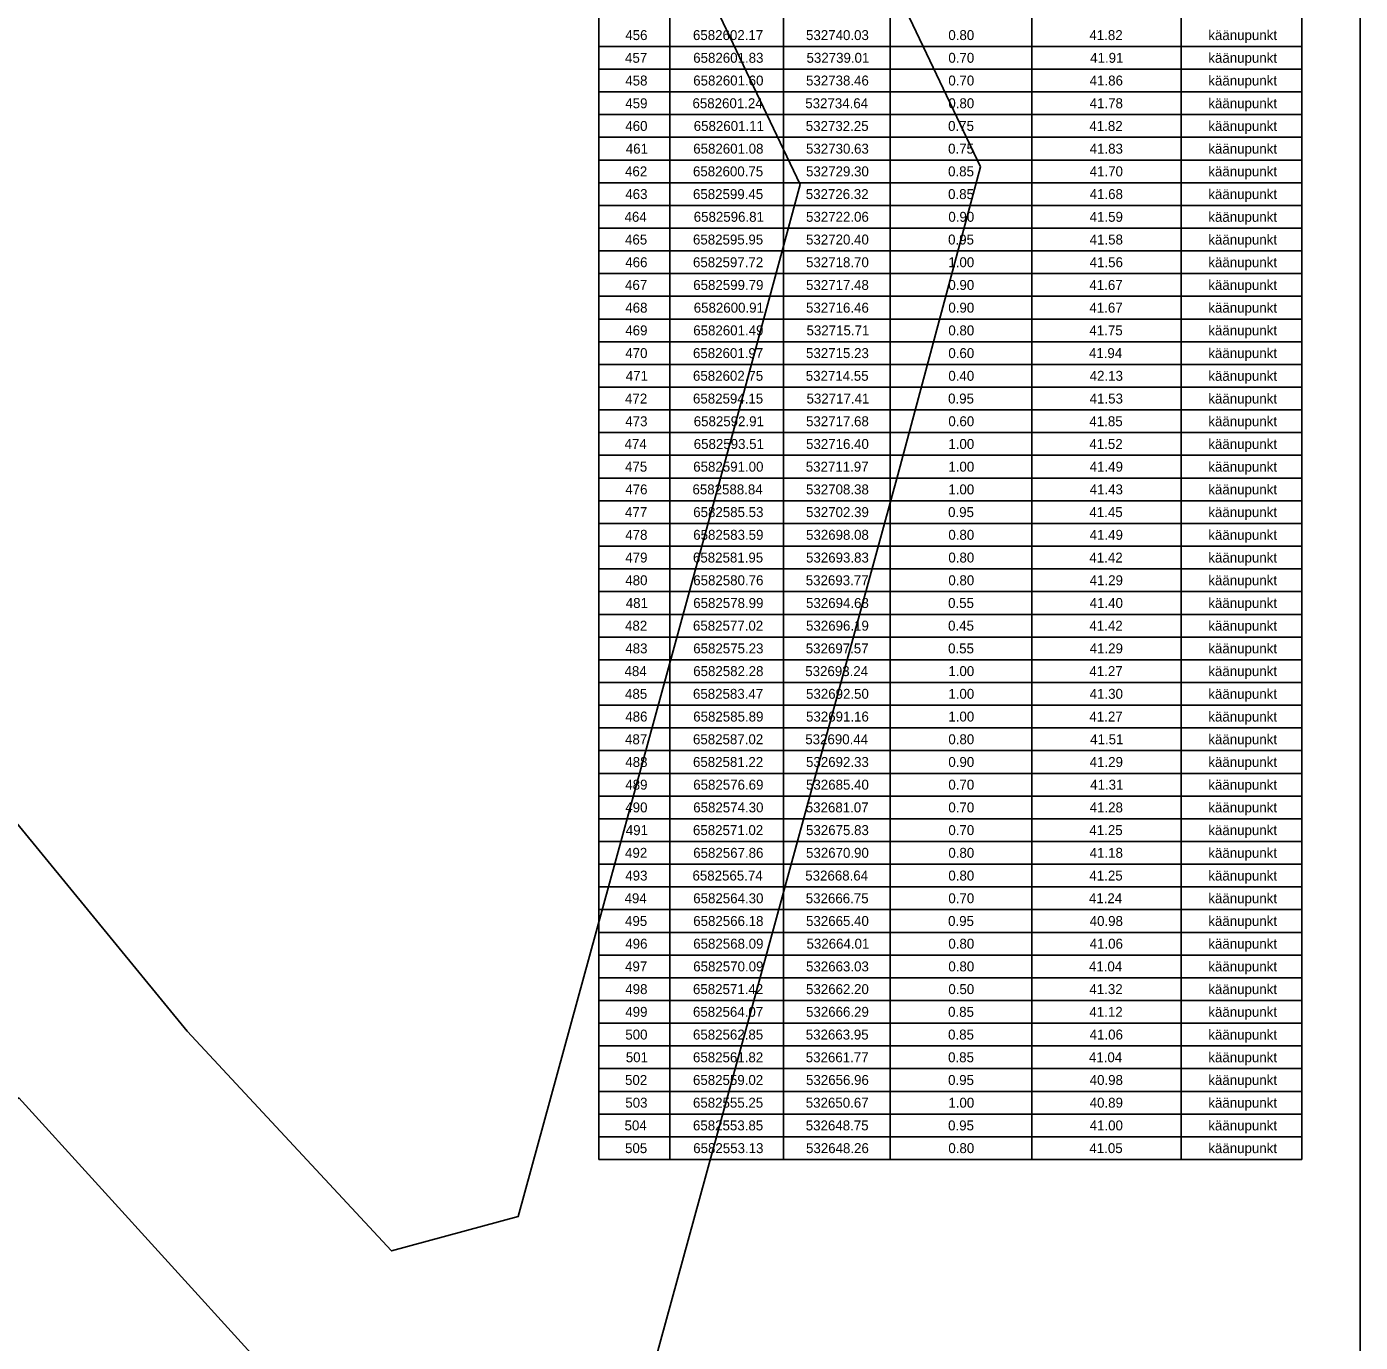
# Model space of a CAD drawing. Extents: x 532028 to 533559, y 6581810 to 6583914.
# Drawn here: x 532855.7 to 532949.7, y 6582575.1 to 6582667.8 of the extents above; entities that cross this region are included whole.
import ezdxf

# ---------------------------------------------------------------- set-up
doc = ezdxf.new("R2010")
doc.units = 0
for name, color, linetype in [('ABIJOONIS', 7, 'Continuous'), ('PIIR', 7, 'Continuous'), ('VORMISTUS', 7, 'Continuous')]:
    doc.layers.add(name, color=color, linetype=linetype)

msp = doc.modelspace()

# ---------------------------------------------------------------- linework, layer by layer
at = {"layer": 'ABIJOONIS'}
for p, q in [((532896.023, 6582749.758), (532896.023, 6582610.358)), ((532901.023, 6582749.758), (532901.023, 6582610.358)), ((532916.523, 6582749.758), (532916.523, 6582610.358)), ((532926.523, 6582749.758), (532926.523, 6582610.358)), ((532937.023, 6582749.758), (532937.023, 6582610.358)), ((532945.523, 6582610.358), (532945.523, 6582749.758)), ((532909.023, 6582746.508), (532909.023, 6582610.358)), ((532896.023, 6582666.358), (532945.523, 6582666.358)), ((532896.023, 6582664.758), (532945.523, 6582664.758)), ((532896.023, 6582663.158), (532945.523, 6582663.158)), ((532896.023, 6582661.558), (532945.523, 6582661.558)), ((532896.023, 6582659.958), (532945.523, 6582659.958)), ((532896.023, 6582658.358), (532945.523, 6582658.358)), ((532896.023, 6582656.758), (532945.523, 6582656.758)), ((532896.023, 6582655.158), (532945.523, 6582655.158)), ((532896.023, 6582653.558), (532945.523, 6582653.558)), ((532896.023, 6582651.958), (532945.523, 6582651.958)), ((532896.023, 6582650.358), (532945.523, 6582650.358)), ((532896.023, 6582648.758), (532945.523, 6582648.758)), ((532896.023, 6582647.158), (532945.523, 6582647.158)), ((532896.023, 6582645.558), (532945.523, 6582645.558)), ((532896.023, 6582643.958), (532945.523, 6582643.958)), ((532896.023, 6582642.358), (532945.523, 6582642.358)), ((532896.023, 6582640.758), (532945.523, 6582640.758)), ((532896.023, 6582639.158), (532945.523, 6582639.158)), ((532896.023, 6582637.558), (532945.523, 6582637.558)), ((532896.023, 6582635.958), (532945.523, 6582635.958)), ((532896.023, 6582634.358), (532945.523, 6582634.358)), ((532896.023, 6582632.758), (532945.523, 6582632.758)), ((532896.023, 6582631.158), (532945.523, 6582631.158)), ((532896.023, 6582629.558), (532945.523, 6582629.558)), ((532896.023, 6582627.958), (532945.523, 6582627.958)), ((532896.023, 6582626.358), (532945.523, 6582626.358)), ((532896.023, 6582624.758), (532945.523, 6582624.758)), ((532896.023, 6582623.158), (532945.523, 6582623.158)), ((532896.023, 6582621.558), (532945.523, 6582621.558)), ((532896.023, 6582619.958), (532945.523, 6582619.958)), ((532896.023, 6582618.358), (532945.523, 6582618.358)), ((532896.023, 6582616.758), (532945.523, 6582616.758)), ((532896.023, 6582615.158), (532945.523, 6582615.158)), ((532896.023, 6582613.558), (532945.523, 6582613.558)), ((532896.023, 6582611.958), (532945.523, 6582611.958)), ((532945.523, 6582610.358), (532896.023, 6582610.358)), ((532896.023, 6582610.358), (532896.023, 6582587.958)), ((532901.023, 6582610.358), (532901.023, 6582587.958)), ((532909.023, 6582610.358), (532909.023, 6582587.958)), ((532916.523, 6582610.358), (532916.523, 6582587.958)), ((532926.523, 6582610.358), (532926.523, 6582587.958)), ((532937.023, 6582610.358), (532937.023, 6582587.958)), ((532945.523, 6582610.358), (532945.523, 6582587.958)), ((532896.023, 6582608.758), (532945.523, 6582608.758)), ((532896.023, 6582607.158), (532945.523, 6582607.158)), ((532896.023, 6582605.558), (532945.523, 6582605.558)), ((532896.023, 6582603.958), (532945.523, 6582603.958)), ((532896.023, 6582602.358), (532945.523, 6582602.358)), ((532896.023, 6582600.758), (532945.523, 6582600.758)), ((532896.023, 6582599.158), (532945.523, 6582599.158)), ((532896.023, 6582597.558), (532945.523, 6582597.558)), ((532896.023, 6582595.958), (532945.523, 6582595.958)), ((532896.023, 6582594.358), (532945.523, 6582594.358)), ((532896.023, 6582592.758), (532945.523, 6582592.758)), ((532896.023, 6582591.158), (532945.523, 6582591.158)), ((532896.023, 6582589.558), (532945.523, 6582589.558)), ((532896.023, 6582587.958), (532945.523, 6582587.958))]:
    msp.add_line(p, q, dxfattribs=at)
at = {"layer": 'PIIR'}
msp.add_lwpolyline([(532855.15, 6582592.29), (532876.66, 6582568.64), (532888.26, 6582556.73), (532899.77, 6582545.4), (532917.97, 6582527.18), (532910.08, 6582496.62), (532893.66, 6582480.54), (532882.18, 6582469.32), (532894.44, 6582456.87), (532918.25, 6582480.51), (532933.94, 6582541.16), (532926.27, 6582549.87), (532911.05, 6582550.87), (532897.45, 6582564.54), (532906.44, 6582597.35), (532917.07, 6582636.18), (532922.9, 6582657.89), (532901.21, 6582703.44), (532883.13, 6582741.27), (532868.43, 6582772.01), (532862.68, 6582770.1), (532820.31, 6582756)], dxfattribs=at)
for points in [[(532789.81, 6582733.27), (532824.37, 6582744.73), (532862.09, 6582757.22), (532878.47, 6582723.12), (532896.3, 6582685.84), (532910.19, 6582656.64), (532905.48, 6582639.21), (532890.34, 6582583.95), (532881.4, 6582581.52), (532867.02, 6582597), (532843.38, 6582625.84), (532833.37, 6582640.21), (532820.73, 6582661.92), (532814.46, 6582674.57), (532806.12, 6582692.87), (532799.55, 6582708.24)], [(532839.17, 6582535.53), (532876.66, 6582568.64), (532855.15, 6582592.29), (532815.63, 6582561.58)]]:
    msp.add_lwpolyline(points, close=True, dxfattribs=at)
at = {"layer": 'VORMISTUS'}
msp.add_lwpolyline([(532541.65, 6582530.49), (532541.65, 6582822.49), (532949.65, 6582822.49), (532949.65, 6582530.49)], close=True, dxfattribs=at)

# ---------------------------------------------------------------- texts
at = {"layer": 'ABIJOONIS'}
for s, p in [('456', (532897.876, 6582666.808)), ('6582602.17', (532902.643, 6582666.808)), ('532740.03', (532910.606, 6582666.808)), ('0.80', (532920.631, 6582666.808)), ('41.82', (532930.568, 6582666.808)), ('käänupunkt', (532938.943, 6582666.808)), ('457', (532897.858, 6582665.208)), ('6582601.83', (532902.661, 6582665.208)), ('532739.01', (532910.641, 6582665.208)), ('0.70', (532920.631, 6582665.208)), ('41.91', (532930.621, 6582665.208)), ('käänupunkt', (532938.943, 6582665.208)), ('458', (532897.876, 6582663.608)), ('6582601.60', (532902.661, 6582663.608)), ('532738.46', (532910.606, 6582663.608)), ('0.70', (532920.631, 6582663.608)), ('41.86', (532930.586, 6582663.608)), ('käänupunkt', (532938.943, 6582663.608)), ('459', (532897.876, 6582662.008)), ('6582601.24', (532902.608, 6582662.008)), ('532734.64', (532910.553, 6582662.008)), ('0.80', (532920.631, 6582662.008)), ('41.78', (532930.586, 6582662.008)), ('käänupunkt', (532938.943, 6582662.008)), ('460', (532897.876, 6582660.408)), ('6582601.11', (532902.696, 6582660.408)), ('532732.25', (532910.588, 6582660.408)), ('0.75', (532920.613, 6582660.408)), ('41.82', (532930.568, 6582660.408)), ('käänupunkt', (532938.943, 6582660.408)), ('461', (532897.911, 6582658.808)), ('6582601.08', (532902.661, 6582658.808)), ('532730.63', (532910.606, 6582658.808)), ('0.75', (532920.613, 6582658.808)), ('41.83', (532930.586, 6582658.808)), ('käänupunkt', (532938.943, 6582658.808)), ('462', (532897.858, 6582657.208)), ('6582600.75', (532902.643, 6582657.208)), ('532729.30', (532910.606, 6582657.208)), ('0.85', (532920.613, 6582657.208)), ('41.70', (532930.586, 6582657.208)), ('käänupunkt', (532938.943, 6582657.208)), ('463', (532897.876, 6582655.608)), ('6582599.45', (532902.643, 6582655.608)), ('532726.32', (532910.588, 6582655.608)), ('0.85', (532920.613, 6582655.608)), ('41.68', (532930.586, 6582655.608)), ('käänupunkt', (532938.943, 6582655.608)), ('464', (532897.823, 6582654.008)), ('6582596.81', (532902.696, 6582654.008)), ('532722.06', (532910.606, 6582654.008)), ('0.90', (532920.631, 6582654.008)), ('41.59', (532930.586, 6582654.008)), ('käänupunkt', (532938.943, 6582654.008)), ('465', (532897.858, 6582652.408)), ('6582595.95', (532902.643, 6582652.408)), ('532720.40', (532910.606, 6582652.408)), ('0.95', (532920.613, 6582652.408)), ('41.58', (532930.586, 6582652.408)), ('käänupunkt', (532938.943, 6582652.408)), ('466', (532897.876, 6582650.808)), ('6582597.72', (532902.643, 6582650.808)), ('532718.70', (532910.606, 6582650.808)), ('1.00', (532920.631, 6582650.808)), ('41.56', (532930.586, 6582650.808)), ('käänupunkt', (532938.943, 6582650.808)), ('467', (532897.858, 6582649.208)), ('6582599.79', (532902.661, 6582649.208)), ('532717.48', (532910.606, 6582649.208)), ('0.90', (532920.631, 6582649.208)), ('41.67', (532930.568, 6582649.208)), ('käänupunkt', (532938.943, 6582649.208)), ('468', (532897.876, 6582647.608)), ('6582600.91', (532902.696, 6582647.608)), ('532716.46', (532910.606, 6582647.608)), ('0.90', (532920.631, 6582647.608)), ('41.67', (532930.568, 6582647.608)), ('käänupunkt', (532938.943, 6582647.608)), ('469', (532897.876, 6582646.008)), ('6582601.49', (532902.661, 6582646.008)), ('532715.71', (532910.641, 6582646.008)), ('0.80', (532920.631, 6582646.008)), ('41.75', (532930.568, 6582646.008)), ('käänupunkt', (532938.943, 6582646.008)), ('470', (532897.876, 6582644.408)), ('6582601.97', (532902.643, 6582644.408)), ('532715.23', (532910.606, 6582644.408)), ('0.60', (532920.631, 6582644.408)), ('41.94', (532930.533, 6582644.408)), ('käänupunkt', (532938.943, 6582644.408)), ('471', (532897.911, 6582642.808)), ('6582602.75', (532902.643, 6582642.808)), ('532714.55', (532910.588, 6582642.808)), ('0.40', (532920.631, 6582642.808)), ('42.13', (532930.586, 6582642.808)), ('käänupunkt', (532938.943, 6582642.808)), ('käänupunkt', (532938.943, 6582641.208)), ('472', (532897.858, 6582641.208)), ('6582594.15', (532902.643, 6582641.208)), ('532717.41', (532910.641, 6582641.208)), ('0.95', (532920.613, 6582641.208)), ('41.53', (532930.586, 6582641.208)), ('473', (532897.876, 6582639.608)), ('6582592.91', (532902.696, 6582639.608)), ('532717.68', (532910.606, 6582639.608)), ('0.60', (532920.631, 6582639.608)), ('41.85', (532930.568, 6582639.608)), ('käänupunkt', (532938.943, 6582639.608)), ('474', (532897.823, 6582638.008)), ('6582593.51', (532902.696, 6582638.008)), ('532716.40', (532910.606, 6582638.008)), ('1.00', (532920.631, 6582638.008)), ('41.52', (532930.568, 6582638.008)), ('käänupunkt', (532938.943, 6582638.008)), ('475', (532897.858, 6582636.408)), ('6582591.00', (532902.661, 6582636.408)), ('532711.97', (532910.588, 6582636.408)), ('1.00', (532920.631, 6582636.408)), ('41.49', (532930.586, 6582636.408)), ('käänupunkt', (532938.943, 6582636.408)), ('476', (532897.876, 6582634.808)), ('6582588.84', (532902.608, 6582634.808)), ('532708.38', (532910.606, 6582634.808)), ('1.00', (532920.631, 6582634.808)), ('41.43', (532930.586, 6582634.808)), ('käänupunkt', (532938.943, 6582634.808)), ('477', (532897.858, 6582633.208)), ('6582585.53', (532902.661, 6582633.208)), ('532702.39', (532910.606, 6582633.208)), ('0.95', (532920.613, 6582633.208)), ('41.45', (532930.568, 6582633.208)), ('käänupunkt', (532938.943, 6582633.208)), ('478', (532897.876, 6582631.608)), ('6582583.59', (532902.661, 6582631.608)), ('532698.08', (532910.606, 6582631.608)), ('0.80', (532920.631, 6582631.608)), ('41.49', (532930.586, 6582631.608)), ('käänupunkt', (532938.943, 6582631.608)), ('479', (532897.876, 6582630.008)), ('6582581.95', (532902.643, 6582630.008)), ('532693.83', (532910.606, 6582630.008)), ('0.80', (532920.631, 6582630.008)), ('41.42', (532930.568, 6582630.008)), ('käänupunkt', (532938.943, 6582630.008)), ('480', (532897.876, 6582628.408)), ('6582580.76', (532902.661, 6582628.408)), ('532693.77', (532910.588, 6582628.408)), ('0.80', (532920.631, 6582628.408)), ('41.29', (532930.586, 6582628.408)), ('käänupunkt', (532938.943, 6582628.408)), ('481', (532897.911, 6582626.808)), ('6582578.99', (532902.661, 6582626.808)), ('532694.68', (532910.606, 6582626.808)), ('0.55', (532920.613, 6582626.808)), ('41.40', (532930.586, 6582626.808)), ('käänupunkt', (532938.943, 6582626.808)), ('482', (532897.858, 6582625.208)), ('6582577.02', (532902.643, 6582625.208)), ('532696.19', (532910.606, 6582625.208)), ('0.45', (532920.613, 6582625.208)), ('41.42', (532930.568, 6582625.208)), ('käänupunkt', (532938.943, 6582625.208)), ('483', (532897.876, 6582623.608)), ('6582575.23', (532902.661, 6582623.608)), ('532697.57', (532910.588, 6582623.608)), ('0.55', (532920.613, 6582623.608)), ('41.29', (532930.586, 6582623.608)), ('käänupunkt', (532938.943, 6582623.608)), ('484', (532897.823, 6582622.008)), ('6582582.28', (532902.661, 6582622.008)), ('532693.24', (532910.553, 6582622.008)), ('1.00', (532920.631, 6582622.008)), ('41.27', (532930.568, 6582622.008)), ('käänupunkt', (532938.943, 6582622.008)), ('485', (532897.858, 6582620.408)), ('6582583.47', (532902.643, 6582620.408)), ('532692.50', (532910.606, 6582620.408)), ('1.00', (532920.631, 6582620.408)), ('41.30', (532930.586, 6582620.408)), ('käänupunkt', (532938.943, 6582620.408)), ('486', (532897.876, 6582618.808)), ('6582585.89', (532902.661, 6582618.808)), ('532691.16', (532910.606, 6582618.808)), ('1.00', (532920.631, 6582618.808)), ('41.27', (532930.568, 6582618.808)), ('käänupunkt', (532938.943, 6582618.808)), ('487', (532897.858, 6582617.208)), ('6582587.02', (532902.643, 6582617.208)), ('532690.44', (532910.553, 6582617.208)), ('0.80', (532920.631, 6582617.208)), ('41.51', (532930.621, 6582617.208)), ('käänupunkt', (532938.943, 6582617.208)), ('488', (532897.876, 6582615.608)), ('6582581.22', (532902.643, 6582615.608)), ('532692.33', (532910.606, 6582615.608)), ('0.90', (532920.631, 6582615.608)), ('41.29', (532930.586, 6582615.608)), ('käänupunkt', (532938.943, 6582615.608)), ('489', (532897.876, 6582614.008)), ('6582576.69', (532902.661, 6582614.008)), ('532685.40', (532910.606, 6582614.008)), ('0.70', (532920.631, 6582614.008)), ('41.31', (532930.621, 6582614.008)), ('käänupunkt', (532938.943, 6582614.008)), ('490', (532897.876, 6582612.408)), ('6582574.30', (532902.661, 6582612.408)), ('532681.07', (532910.588, 6582612.408)), ('0.70', (532920.631, 6582612.408)), ('41.28', (532930.586, 6582612.408)), ('käänupunkt', (532938.943, 6582612.408)), ('491', (532897.911, 6582610.808)), ('6582571.02', (532902.643, 6582610.808)), ('532675.83', (532910.606, 6582610.808)), ('0.70', (532920.631, 6582610.808)), ('41.25', (532930.568, 6582610.808)), ('käänupunkt', (532938.943, 6582610.808)), ('492', (532897.858, 6582609.208)), ('6582567.86', (532902.661, 6582609.208)), ('532670.90', (532910.606, 6582609.208)), ('0.80', (532920.631, 6582609.208)), ('41.18', (532930.586, 6582609.208)), ('käänupunkt', (532938.943, 6582609.208)), ('493', (532897.876, 6582607.608)), ('6582565.74', (532902.608, 6582607.608)), ('532668.64', (532910.553, 6582607.608)), ('0.80', (532920.631, 6582607.608)), ('41.25', (532930.568, 6582607.608)), ('käänupunkt', (532938.943, 6582607.608)), ('494', (532897.823, 6582606.008)), ('6582564.30', (532902.661, 6582606.008)), ('532666.75', (532910.588, 6582606.008)), ('0.70', (532920.631, 6582606.008)), ('41.24', (532930.533, 6582606.008)), ('käänupunkt', (532938.943, 6582606.008)), ('495', (532897.858, 6582604.408)), ('6582566.18', (532902.661, 6582604.408)), ('532665.40', (532910.606, 6582604.408)), ('0.95', (532920.613, 6582604.408)), ('40.98', (532930.586, 6582604.408)), ('käänupunkt', (532938.943, 6582604.408)), ('496', (532897.876, 6582602.808)), ('6582568.09', (532902.661, 6582602.808)), ('532664.01', (532910.641, 6582602.808)), ('0.80', (532920.631, 6582602.808)), ('41.06', (532930.586, 6582602.808)), ('käänupunkt', (532938.943, 6582602.808)), ('497', (532897.858, 6582601.208)), ('6582570.09', (532902.661, 6582601.208)), ('532663.03', (532910.606, 6582601.208)), ('0.80', (532920.631, 6582601.208)), ('41.04', (532930.533, 6582601.208)), ('käänupunkt', (532938.943, 6582601.208)), ('498', (532897.876, 6582599.608)), ('6582571.42', (532902.643, 6582599.608)), ('532662.20', (532910.606, 6582599.608)), ('0.50', (532920.631, 6582599.608)), ('41.32', (532930.568, 6582599.608)), ('käänupunkt', (532938.943, 6582599.608)), ('499', (532897.876, 6582598.008)), ('6582564.07', (532902.643, 6582598.008)), ('532666.29', (532910.606, 6582598.008)), ('0.85', (532920.613, 6582598.008)), ('41.12', (532930.568, 6582598.008)), ('käänupunkt', (532938.943, 6582598.008)), ('500', (532897.876, 6582596.408)), ('6582562.85', (532902.643, 6582596.408)), ('532663.95', (532910.588, 6582596.408)), ('0.85', (532920.613, 6582596.408)), ('41.06', (532930.586, 6582596.408)), ('käänupunkt', (532938.943, 6582596.408)), ('501', (532897.911, 6582594.808)), ('6582561.82', (532902.643, 6582594.808)), ('532661.77', (532910.588, 6582594.808)), ('0.85', (532920.613, 6582594.808)), ('41.04', (532930.533, 6582594.808)), ('käänupunkt', (532938.943, 6582594.808)), ('502', (532897.858, 6582593.208)), ('6582559.02', (532902.643, 6582593.208)), ('532656.96', (532910.606, 6582593.208)), ('0.95', (532920.613, 6582593.208)), ('40.98', (532930.586, 6582593.208)), ('käänupunkt', (532938.943, 6582593.208)), ('503', (532897.876, 6582591.608)), ('6582555.25', (532902.643, 6582591.608)), ('532650.67', (532910.588, 6582591.608)), ('1.00', (532920.631, 6582591.608)), ('40.89', (532930.586, 6582591.608)), ('käänupunkt', (532938.943, 6582591.608)), ('504', (532897.823, 6582590.008)), ('6582553.85', (532902.643, 6582590.008)), ('532648.75', (532910.588, 6582590.008)), ('0.95', (532920.613, 6582590.008)), ('41.00', (532930.586, 6582590.008)), ('käänupunkt', (532938.943, 6582590.008)), ('505', (532897.858, 6582588.408)), ('6582553.13', (532902.661, 6582588.408)), ('532648.26', (532910.606, 6582588.408)), ('0.80', (532920.631, 6582588.408)), ('41.05', (532930.568, 6582588.408)), ('käänupunkt', (532938.943, 6582588.408))]:
    msp.add_text(s, height=0.7, dxfattribs=at).set_placement(p)

doc.saveas('drawing.dxf')
